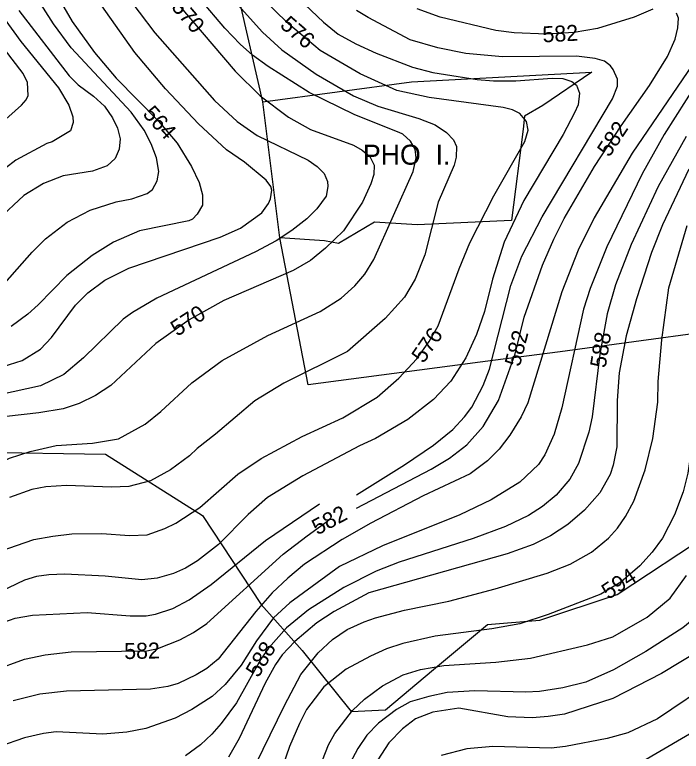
# Model space of a CAD drawing. Extents: x -709418 to -703832, y -1161719 to -1157826.
# Drawn here: x -709106.3 to -708772.4, y -1161506.7 to -1161138 of the extents above; entities that cross this region are included whole.
import ezdxf

# ---------------------------------------------------------------- set-up
doc = ezdxf.new("R2010")
doc.units = 0
for name, color, linetype in [('103_hranice KÚ', 7, 'Continuous'), ('120_vrstevnice hlavní', 7, 'Continuous'), ('121_vrstevnice hlavní_popis', 7, 'Continuous'), ('122_vrstevnice základní', 7, 'Continuous'), ('541_PHO_II. st', 7, 'Continuous'), ('542_PHO_II. st_popis', 7, 'Continuous')]:
    doc.layers.add(name, color=color, linetype=linetype)

msp = doc.modelspace()

# ---------------------------------------------------------------- linework, layer by layer
at = {"layer": '103_hranice KÚ'}
msp.add_lwpolyline([(-709202.27, -1161126.44), (-709193.49, -1161139.37), (-709234.65, -1161164.22), (-709251.02, -1161179.72), (-709249.63, -1161198), (-709213.45, -1161287.54), (-709205.25, -1161308.17), (-709193.08, -1161348.59), (-709153.37, -1161348.24), (-709123.88, -1161357.03), (-709060.82, -1161357.99), (-709012.33, -1161388.76), (-708982.87, -1161433.3), (-708962.39, -1161456.22), (-708937.82, -1161486.79), (-708920.55, -1161485.93), (-708896.6, -1161465.8), (-708869.55, -1161443.21), (-708843.36, -1161441.03), (-708804.47, -1161428.27), (-708758.03, -1161397.48)], dxfattribs=at)
at = {"layer": '120_vrstevnice hlavní'}
for points in [[(-709034.76, -1161120.51), (-708995.85, -1161166.21), (-708983.41, -1161178.65), (-708969.23, -1161189.21), (-708958.24, -1161195.43), (-708936.54, -1161203.24), (-708932.21, -1161205.84), (-708928.44, -1161209.03)], [(-709104.33, -1161135.84), (-709079.02, -1161168.53), (-709074.53, -1161173.16), (-709066.87, -1161178.8), (-709061.37, -1161183.72), (-709057.32, -1161189.65), (-709054.86, -1161194.85), (-709053.42, -1161200.06), (-709053.99, -1161205.27), (-709056.02, -1161210.04), (-709059.93, -1161213.66)], [(-708935.18, -1161378.26), (-708911.01, -1161363.35), (-708896.62, -1161353.53), (-708886.93, -1161345.57), (-708881, -1161339.21), (-708877.38, -1161334.43), (-708871.6, -1161323.59), (-708868.56, -1161315.49), (-708857.86, -1161273.54), (-708852.22, -1161258.79), (-708842.09, -1161239.11), (-708806.8, -1161180.1), (-708804.34, -1161173.73), (-708804.34, -1161170.26), (-708806.51, -1161165.34), (-708807.81, -1161163.61), (-708810.85, -1161161.3), (-708815.62, -1161159.85), (-708824.88, -1161158.69), (-708861.91, -1161159.12), (-708880.42, -1161157.39), (-708894.31, -1161154.64), (-708908.19, -1161150.59), (-708929.31, -1161139.45), (-708935.1, -1161135.84)], [(-708928.44, -1161209.03), (-708926.27, -1161213.37), (-708926.42, -1161218), (-708927.86, -1161222.62), (-708932.06, -1161231.88), (-708941.61, -1161246.2), (-708950.57, -1161254.88), (-708958.24, -1161260.96), (-708966.92, -1161266.02), (-709001.63, -1161281.06), (-709018.99, -1161290.75), (-709035.62, -1161302.61), (-709058.19, -1161323.59), (-709065.86, -1161328.65), (-709073.96, -1161332.7), (-709082.06, -1161335.3), (-709094.21, -1161337.33), (-709110.41, -1161339.06)], [(-709059.93, -1161213.66), (-709067.3, -1161216.26), (-709082.06, -1161218.72), (-709091.89, -1161222.48), (-709101.73, -1161228.55), (-709114.75, -1161240.56), (-709134.95, -1161267.22), (-709141, -1161271.45), (-709148.82, -1161275.61), (-709161.92, -1161277.32), (-709170.87, -1161279.18), (-709178.97, -1161282.22), (-709195.17, -1161290.46), (-709215.42, -1161296.68), (-709223.81, -1161292.05), (-709240.01, -1161287.14), (-709252.16, -1161285.4), (-709260.26, -1161285.11), (-709268.36, -1161285.69), (-709280.51, -1161287.86), (-709332.87, -1161304.06), (-709361.7, -1161310.62)], [(-708768.61, -1161215.39), (-708781.77, -1161243.16), (-708787.27, -1161257.05), (-708794.79, -1161280.19), (-708800, -1161298.71), (-708803.47, -1161317.22), (-708804.48, -1161331.11), (-708804.77, -1161354.25), (-708806.51, -1161363.51), (-708808.1, -1161368.14), (-708813.16, -1161377.39), (-708820.97, -1161386.07), (-708829.22, -1161393.16), (-708837.9, -1161398.8), (-708846.58, -1161403.14), (-708859.59, -1161407.91), (-708929.02, -1161427.44), (-708946.38, -1161436.7), (-708955.06, -1161442.48), (-708966.05, -1161451.74), (-708972.27, -1161458.39), (-708975.74, -1161463.31), (-708980.81, -1161472.57), (-708993.97, -1161500.34), (-708999.18, -1161509.6)], [(-709194.3, -1161457.09), (-709181.57, -1161463.02), (-709170.29, -1161466.21), (-709162.77, -1161467.07), (-709154.96, -1161466.93), (-709149.17, -1161466.06), (-709143.1, -1161462.73), (-709122.85, -1161447.55), (-709114.75, -1161443.06), (-709106.07, -1161440.03), (-709097.39, -1161438.58), (-709069.98, -1161437.27), (-709048.5, -1161438.87), (-709040.4, -1161438.87), (-709035.77, -1161438.14), (-709027.09, -1161435.25), (-709018.99, -1161430.91), (-709008, -1161423.25), (-708980.66, -1161401.26), (-708953.61, -1161382.78)], [(-708762.1, -1161455.65), (-708782.35, -1161467.8), (-708806.65, -1161480.24), (-708830.95, -1161488.05), (-708839.05, -1161489.35), (-708847.15, -1161489.93), (-708859.3, -1161489.49), (-708883.89, -1161485.15), (-708896.91, -1161487.18), (-708905.59, -1161490.51), (-708912.14, -1161495.4), (-708918.95, -1161502.49), (-708924.5, -1161511.06)]]:
    msp.add_lwpolyline(points, dxfattribs=at)
at = {"layer": '122_vrstevnice základní'}
for points in [[(-709095.8, -1161110.09), (-709077.57, -1161141.33), (-709066.44, -1161156.96)], [(-709061.23, -1161270.94), (-709049.08, -1161264.86), (-709003.37, -1161249.38), (-708993.24, -1161244.9), (-708982.54, -1161237.09), (-708979.21, -1161232.46), (-708978.2, -1161230.15), (-708977.48, -1161225.81), (-708978.06, -1161224.07), (-708980.37, -1161220.89), (-708991.22, -1161211.78), (-709000.19, -1161205.56), (-709014.22, -1161192.54), (-709030.85, -1161175.04), (-709046.18, -1161156.96), (-709080.03, -1161108.93)], [(-708625.56, -1161113.71), (-708667.8, -1161172.87), (-708684.86, -1161205.27), (-708693.83, -1161226.1), (-708698.32, -1161239.98), (-708700.63, -1161250.98), (-708702.8, -1161267.18), (-708703.23, -1161285.4), (-708702.22, -1161307.68), (-708697.16, -1161336.03), (-708693.25, -1161365.53), (-708692.24, -1161384.05), (-708692.38, -1161395.62), (-708693.69, -1161407.19), (-708698.46, -1161425.71), (-708701.5, -1161432.65), (-708707.86, -1161443.06), (-708714.52, -1161452.32), (-708730.14, -1161470.11), (-708742.43, -1161481.39), (-708750.68, -1161487.76), (-708792.02, -1161511.98)], [(-709296.13, -1161276.14), (-709254.47, -1161257.92), (-709246.66, -1161255.46), (-709236.25, -1161253.72), (-709221.78, -1161252.13), (-709219.18, -1161252.42), (-709209.05, -1161255.31), (-709197.77, -1161255.17), (-709184.75, -1161252.28), (-709171.74, -1161250.11), (-709163.93, -1161248.08), (-709154.67, -1161243.31), (-709148.88, -1161237.67), (-709139.19, -1161221.18), (-709131.23, -1161209.61), (-709121.98, -1161200.06), (-709102.89, -1161183.28), (-709100.57, -1161180.68), (-709099.56, -1161178.36), (-709099.99, -1161172), (-709102.16, -1161167.37), (-709120.97, -1161143.07), (-709137.17, -1161115.3)], [(-709034.9, -1161221.18), (-709034.18, -1161216.55), (-709035.34, -1161209.61), (-709037.94, -1161202.66), (-709041.56, -1161195.72), (-709047.92, -1161186.75), (-709078.01, -1161154.64), (-709086.83, -1161142.49), (-709103.03, -1161117.03)], [(-709113.76, -1161406.55), (-709096.81, -1161400.68), (-709087.26, -1161398.95), (-709077.72, -1161397.93), (-709062.67, -1161397.64), (-709048.81, -1161398.62), (-709039.99, -1161398.38), (-709031.14, -1161395.19), (-709025.65, -1161392.58), (-709013.64, -1161384.63), (-708994.55, -1161367.99), (-708982.83, -1161360.18), (-708962.29, -1161349.19), (-708942.04, -1161339.79), (-708924.83, -1161329.37), (-708913.98, -1161319.97), (-708904.87, -1161310.28), (-708898.65, -1161301.6), (-708894.16, -1161293.79), (-708883.75, -1161265.15), (-708878.4, -1161252.13), (-708866.25, -1161228.7), (-708850.77, -1161201.51), (-708849.18, -1161195.72), (-708849.9, -1161191.38), (-708853.23, -1161187.48), (-708856.99, -1161185.59), (-708861.62, -1161184.44), (-708898.65, -1161179.38), (-708914.85, -1161175.9), (-708933.36, -1161167.66), (-708953.32, -1161155.94), (-708969.23, -1161142.64), (-708983.7, -1161128.17)], [(-709051.83, -1161126.29), (-709036.06, -1161147.12), (-709006.26, -1161180.97)], [(-709085.53, -1161353.67), (-709067.3, -1161352.52), (-709054.29, -1161350.34), (-709040.98, -1161342.97), (-709033.17, -1161336.6), (-709017.55, -1161322.28), (-709002.36, -1161311.15), (-708979.56, -1161298.5), (-708953.32, -1161286.56), (-708942.76, -1161279.9), (-708935.97, -1161273.68), (-708930.9, -1161267.9), (-708926.42, -1161260.52), (-708906.75, -1161216.55), (-708905.3, -1161209.61), (-708905.73, -1161205.27), (-708908.05, -1161201.22), (-708911.9, -1161197.74), (-708913.69, -1161197.02), (-708935.97, -1161188.05), (-708958.82, -1161176.92), (-708979.36, -1161163.9), (-708987.17, -1161158.26), (-708993.39, -1161152.76), (-709001.06, -1161144.81), (-709013.21, -1161130.2)], [(-708995.85, -1161131.5), (-708982.25, -1161146.69), (-708972.56, -1161155.65), (-708955.35, -1161167.8), (-708936.54, -1161178.65), (-708924.39, -1161183.72)], [(-708964.17, -1161129.76), (-708951.59, -1161141.77), (-708944.35, -1161147.7)], [(-708697.59, -1161129.04), (-708733.32, -1161184.73), (-708743.59, -1161203.24), (-708750.97, -1161219.44), (-708758.78, -1161242.58), (-708764.27, -1161270.36), (-708767.89, -1161300.44), (-708768.03, -1161318.96), (-708767.17, -1161344.42), (-708767.45, -1161355.99), (-708769.19, -1161367.56), (-708771.5, -1161376.81), (-708775.84, -1161388.39), (-708781.92, -1161399.96), (-708786.98, -1161407.05), (-708793.2, -1161413.84), (-708802.75, -1161422.09), (-708812.73, -1161428.02), (-708839.05, -1161438.29), (-708853.23, -1161442.92), (-708867.4, -1161445.38), (-708895.75, -1161449.14), (-708911.95, -1161452.75), (-708920.06, -1161455.5)], [(-708750.68, -1161135.55), (-708753.57, -1161142.49), (-708759.21, -1161151.75), (-708797.11, -1161207.29), (-708816.06, -1161239.69), (-708824.01, -1161255.89), (-708832.26, -1161276.72), (-708849.32, -1161332.27), (-708852.65, -1161339.21), (-708858.29, -1161348.47), (-708863.64, -1161355.41), (-708869.57, -1161361.34), (-708878.11, -1161367.85), (-708901.69, -1161378.84), (-708928.01, -1161392.44), (-708942.33, -1161400.68), (-708961.13, -1161413.12), (-708969.52, -1161420.06), (-708977.33, -1161427.44), (-708985.58, -1161436.7)], [(-708786.69, -1161135.26), (-708795.95, -1161139.16), (-708814.46, -1161144.95), (-708826.04, -1161146.98), (-708839.92, -1161147.7), (-708856.12, -1161147.12), (-708865.38, -1161145.96), (-708893.15, -1161139.16), (-708904.72, -1161135.11)], [(-708684.57, -1161135.84), (-708694.7, -1161151.17), (-708705.55, -1161169.4), (-708714.66, -1161187.62), (-708722.04, -1161205.85), (-708724.78, -1161214.24), (-708733.9, -1161248.95), (-708736.36, -1161260.52), (-708738.09, -1161272.09), (-708740.84, -1161298.13), (-708742, -1161317.51), (-708741.56, -1161334), (-708739.1, -1161360.04), (-708739.1, -1161380), (-708740.12, -1161390.7), (-708743.44, -1161403.72), (-708745.32, -1161408.93), (-708751.69, -1161421.94), (-708759.07, -1161432.94), (-708764.13, -1161438.72), (-708771.65, -1161444.94), (-708790.16, -1161456.8), (-708806.36, -1161465.92), (-708820.25, -1161472.14)], [(-708935.18, -1161385.03), (-708897.78, -1161365.53), (-708888.52, -1161360.04), (-708879.84, -1161353.38), (-708871.74, -1161344.13), (-708863.93, -1161331.11), (-708855.69, -1161307.68), (-708851.06, -1161289.45), (-708841.95, -1161263.41), (-708836.31, -1161250.4), (-708831.1, -1161239.98), (-708815.91, -1161213.95), (-708802.6, -1161193.7), (-708788.28, -1161173.45), (-708779.32, -1161158.98), (-708775.41, -1161150.3), (-708774.11, -1161144.52), (-708773.82, -1161139.74), (-708774.83, -1161137.28)], [(-709111.56, -1161139.89), (-709103.32, -1161151.46), (-709084.37, -1161174.6), (-709079.16, -1161183.28), (-709077.14, -1161189.07), (-709076.99, -1161191.96), (-709078.3, -1161196.15), (-709087.55, -1161201.65), (-709090.16, -1161202.52), (-709105.78, -1161210.76), (-709121.4, -1161222.77)], [(-708944.35, -1161147.7), (-708935.39, -1161152.62), (-708925.26, -1161157.25), (-708907.04, -1161164.19), (-708896.91, -1161166.94), (-708874.64, -1161170.41), (-708866.54, -1161171.13), (-708855.25, -1161171.13), (-708837.03, -1161169.83), (-708831.82, -1161169.97), (-708827.19, -1161171.42), (-708824.88, -1161173.3), (-708823.43, -1161177.21), (-708824.05, -1161183.03), (-708825.89, -1161187.19), (-708831.53, -1161198.04), (-708851.35, -1161231.01), (-708861.18, -1161251.84), (-708866.97, -1161270.36), (-708871.02, -1161286.56), (-708875.07, -1161298.13), (-708880.42, -1161309.7), (-708887.94, -1161321.42), (-708896.62, -1161330.67), (-708909.35, -1161340.65), (-708925.55, -1161350.06), (-708933.65, -1161353.82), (-708962, -1161368.86), (-708979.65, -1161379.71), (-708989.34, -1161388.1), (-709004.24, -1161403.14), (-709014.8, -1161411.39), (-709020.73, -1161415), (-709026.8, -1161417.75), (-709034.9, -1161420.06), (-709042.71, -1161420.93), (-709060.94, -1161419.05), (-709081.19, -1161418.04), (-709089.29, -1161418.33), (-709095.36, -1161419.2), (-709101.44, -1161421.08), (-709113.59, -1161426.86)], [(-709066.44, -1161156.96), (-709055.44, -1161169.83), (-709034.32, -1161191.24), (-709024.92, -1161202.37), (-709017.69, -1161213.95), (-709013.93, -1161222.05), (-709012.19, -1161228.12), (-709012.19, -1161233.33), (-709014.94, -1161237.81), (-709017.26, -1161240.27), (-709019.14, -1161241.14), (-709043.87, -1161246.2), (-709056.89, -1161251.84), (-709067.59, -1161258.5), (-709080.18, -1161268.62), (-709094.5, -1161283.23), (-709099.7, -1161287.86), (-709108.09, -1161294.08)], [(-708758.92, -1161163.32), (-708781.05, -1161198.04), (-708792.04, -1161217.71), (-708809.69, -1161254.16), (-708818.08, -1161274.99), (-708821.41, -1161285.4), (-708832.26, -1161334.87), (-708836.02, -1161347.89), (-708840.79, -1161358.3), (-708843.97, -1161363.22), (-708853.23, -1161372.04), (-708867.69, -1161380.86), (-708883.32, -1161388.39), (-708922.08, -1161403.86), (-708943.63, -1161414.28), (-708968.51, -1161432.36), (-708976.76, -1161439.88), (-708985.29, -1161451.45), (-708992.96, -1161463.6), (-709000.91, -1161473.29), (-709007.42, -1161479.37), (-709017.55, -1161485.88), (-709025.93, -1161490.07), (-709040.69, -1161495.28), (-709050.23, -1161497.16), (-709062.1, -1161498.17)], [(-709006.26, -1161180.97), (-708994.84, -1161191.38), (-708984.85, -1161198.47), (-708959.4, -1161210.76), (-708954.77, -1161213.95), (-708951.3, -1161217.42), (-708949.71, -1161221.47), (-708949.42, -1161224.07), (-708950.29, -1161228.84), (-708954.91, -1161235.21), (-708959.98, -1161240.13), (-708967.5, -1161246.06), (-708975.31, -1161251.12), (-708985.72, -1161256.76), (-709035.19, -1161279.9), (-709047.34, -1161287.14), (-709051.97, -1161290.46), (-709071.79, -1161309.84), (-709081.77, -1161318.09), (-709093.34, -1161323.73), (-709134.68, -1161332.75)], [(-708924.39, -1161183.72), (-708903.85, -1161189.94), (-708895.75, -1161193.12), (-708889.97, -1161196.88), (-708886.5, -1161200.64), (-708885.05, -1161203.97), (-708885.2, -1161209.32), (-708886.21, -1161213.37), (-708894.16, -1161231.88), (-708900.96, -1161258.21), (-708905.73, -1161270.36), (-708911.09, -1161279.32), (-708920.78, -1161290.03), (-708939.58, -1161306.66), (-708971.55, -1161322.43), (-708986.01, -1161331.25), (-709005.68, -1161348.03), (-709014.94, -1161355.12), (-709018.85, -1161358.88), (-709028.25, -1161365.82), (-709038.37, -1161371.32), (-709049.08, -1161374.21), (-709057.76, -1161374.5), (-709080.32, -1161373.63), (-709090.73, -1161374.36), (-709097.68, -1161375.66), (-709108.99, -1161379.66)], [(-708769.91, -1161198.9), (-708783.94, -1161224.07), (-708797.54, -1161253), (-708805.35, -1161273.25), (-708809.55, -1161287.71), (-708813.16, -1161307.97), (-708817.07, -1161339.21), (-708818.66, -1161347.02), (-708823.87, -1161362.64), (-708828.21, -1161370.45), (-708835.15, -1161378.55), (-708841.95, -1161384.19), (-708848.89, -1161388.68), (-708860.46, -1161394.17), (-708876.66, -1161400.25), (-708913.69, -1161412.11), (-708925.26, -1161416.59), (-708941.46, -1161424.69), (-708959.11, -1161435.97), (-708970.25, -1161444.94), (-708979.21, -1161455.07), (-708983.12, -1161460.56), (-708995.27, -1161482.41), (-709002.94, -1161492.82), (-709007.56, -1161498.17), (-709013.21, -1161503.52), (-709020.73, -1161509.02)], [(-709116.48, -1161278.02), (-709097.53, -1161256.91), (-709090.88, -1161250.25), (-709080.03, -1161241.86), (-709068.46, -1161235.79), (-709055.44, -1161231.74), (-709047.63, -1161230.15), (-709039.96, -1161227.54), (-709037.36, -1161225.52), (-709034.9, -1161221.18)], [(-708989.05, -1161520.3), (-708971.26, -1161483.85), (-708963.01, -1161468.23), (-708954.34, -1161457.38), (-708947.1, -1161450.73), (-708939.73, -1161445.81), (-708931.34, -1161441.91), (-708925.55, -1161439.88), (-708911.09, -1161436.12), (-708888.81, -1161431.49), (-708865.67, -1161425.42), (-708839.63, -1161417.6), (-708828.06, -1161412.98), (-708817.36, -1161407.05), (-708808.97, -1161399.96), (-708804.34, -1161395.04), (-708800.43, -1161389.26), (-708796.24, -1161381.44), (-708790.45, -1161365.82), (-708786.69, -1161350.2), (-708784.23, -1161331.98), (-708783.94, -1161321.56), (-708782.21, -1161300.73), (-708778.59, -1161274.7), (-708769.48, -1161243.45)], [(-709131.23, -1161320.11), (-709102.6, -1161311.15), (-709093.48, -1161305.36), (-709087.84, -1161299.57), (-709075.84, -1161283.38), (-709069.62, -1161277.3), (-709061.23, -1161270.94)], [(-709361.7, -1161376.48), (-709307.7, -1161360.76), (-709292.08, -1161357.87), (-709284.27, -1161357.14), (-709265.47, -1161358.88), (-709255.34, -1161361.77), (-709251.29, -1161363.51), (-709234.66, -1161373.34), (-709218.46, -1161389.25), (-709209.34, -1161394.75), (-709197.19, -1161399.52), (-709185.04, -1161401.11), (-709173.62, -1161404.01), (-709165.08, -1161400.39), (-709154.09, -1161392), (-709134.42, -1161375.37), (-709119.09, -1161364.67), (-709108.96, -1161360.04), (-709098.55, -1161356.71), (-709085.53, -1161353.67)], [(-709176.94, -1161480.81), (-709162.77, -1161481.97), (-709151.49, -1161483.56), (-709146.86, -1161482.12), (-709130.66, -1161473.87), (-709117.06, -1161466.21), (-709101.44, -1161460.56), (-709091.02, -1161458.4), (-709078.01, -1161456.95), (-709040.11, -1161456.37), (-709034.61, -1161455.21), (-709023.62, -1161450.87), (-709016.82, -1161447.26), (-709010.17, -1161442.77), (-708971.84, -1161408.06), (-708959.83, -1161398.8), (-708949.47, -1161391.43)], [(-708959.4, -1161529.56), (-708949.13, -1161503.52), (-708945.95, -1161497.74), (-708937.12, -1161486.31), (-708931.05, -1161480.67), (-708922.08, -1161474.02), (-708911.67, -1161468.38), (-708902.99, -1161465.77), (-708891.42, -1161463.75), (-708865.38, -1161462.16), (-708848.02, -1161460.13), (-708819.38, -1161453.48), (-708806.65, -1161449.43), (-708789.59, -1161439.59), (-708778.01, -1161430.04), (-708769.77, -1161418.76)], [(-708985.58, -1161436.7), (-709004.38, -1161460.56), (-709010.02, -1161465.19), (-709015.38, -1161468.52), (-709024.49, -1161472.86), (-709029.7, -1161474.31), (-709038.37, -1161475.61), (-709080.46, -1161476.65), (-709093.82, -1161478.11), (-709107.04, -1161481.47)], [(-708920.06, -1161455.5), (-708928.16, -1161459.12), (-708940.31, -1161465.63), (-708951.44, -1161474.45), (-708960.12, -1161485.88), (-708963.74, -1161492.82), (-708968.66, -1161504.39), (-708976.76, -1161527.54), (-708981.38, -1161536.79), (-708985.58, -1161543.74), (-708993.39, -1161553.14), (-708998.16, -1161557.62), (-709005.68, -1161563.12), (-709011.76, -1161566.3), (-709017.83, -1161568.04), (-709029.98, -1161569.48), (-709062.1, -1161568.32), (-709070.2, -1161568.61), (-709089.1, -1161571.55), (-709108.67, -1161579.03)], [(-708755.16, -1161470.83), (-708784.38, -1161490.51), (-708799.13, -1161497.45), (-708809.55, -1161500.34), (-708830.38, -1161504.25), (-708837.61, -1161505.11), (-708866.83, -1161504.39), (-708879.84, -1161505.55), (-708892.72, -1161508.88)], [(-708820.25, -1161472.14), (-708831.82, -1161475.03), (-708843.39, -1161476.76), (-708850.34, -1161477.2), (-708875.79, -1161476.48), (-708889.68, -1161477.34), (-708898.94, -1161479.22), (-708908.19, -1161481.97), (-708915.14, -1161485.73), (-708924.07, -1161492.56), (-708929.87, -1161498.68), (-708934.37, -1161505.26), (-708939.73, -1161515.39)], [(-709062.1, -1161498.17), (-709085.53, -1161497.02), (-709091.89, -1161497.74), (-709101.44, -1161499.91), (-709114.17, -1161504.39)]]:
    msp.add_lwpolyline(points, dxfattribs=at)
at = {"layer": '541_PHO_II. st'}
for points in [[(-708696.88, -1161058.05), (-708679.5, -1161043.11), (-708664.97, -1161031.99), (-708664.32, -1161040.41), (-708657.31, -1161168.06), (-708648.66, -1161281.66), (-708833.03, -1161306.7), (-708866.77, -1161311.01), (-708959.4, -1161323.22), (-708973.44, -1161249.69)], [(-708982.03, -1161181.65), (-708995.21, -1161124.05), (-708939.65, -1161116.11), (-708726.79, -1161081.5), (-708720.68, -1161080.5), (-708711.48, -1161070.84), (-708696.88, -1161058.05)]]:
    msp.add_lwpolyline(points, dxfattribs=at)
msp.add_lwpolyline([(-708982.03, -1161181.65), (-708907.54, -1161171.62), (-708817.23, -1161166.76), (-708841.86, -1161183.44), (-708850.9, -1161188.83), (-708851.67, -1161195.25), (-708857.4, -1161241.09), (-708904.67, -1161243.24), (-708926.16, -1161241.81), (-708944.07, -1161252.55), (-708951.23, -1161251.12), (-708973.44, -1161249.69)], close=True, dxfattribs=at)

# ---------------------------------------------------------------- texts
at = {"layer": '121_vrstevnice hlavní_popis'}
for s, rotation, p in [('570', 310.34, (-709028.22, -1161134.38)), ('576', 319.2774, (-708973.9, -1161143.92)), ('582', 2.8702, (-708841.76, -1161151.86)), ('564', 312.1416, (-709042.59, -1161187.99)), ('582', 56.4229, (-708808.51, -1161209.68)), ('570', 32.8962, (-709024.91, -1161299.29)), ('576', 55.803, (-708901.53, -1161312.92)), ('582', 75.62, (-708853.33, -1161314.54)), ('588', 80.8423, (-708810.33, -1161315.15)), ('582', 28.2019, (-708954.72, -1161398.72)), ('594', 33.672, (-708808.94, -1161430.99)), ('582', 1.1316, (-709051.41, -1161460.57)), ('588', 59.4266, (-708984.26, -1161470.25))]:
    msp.add_text(s, height=8, rotation=rotation, dxfattribs=at).set_placement(p)
at = {"layer": '542_PHO_II. st_popis'}
msp.add_text('PHO  I.', height=10, dxfattribs=at).set_placement((-708931.91, -1161213.07))

doc.saveas('drawing.dxf')
